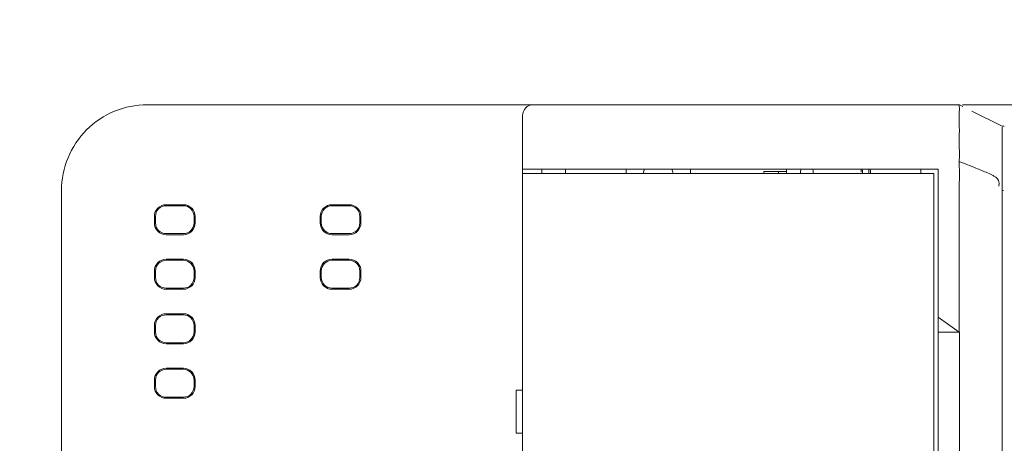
# Model space of a CAD drawing. Header units: millimetres. Extents: x -1114 to 1396, y -630 to 631.
# Tile 385 of 656: x -111 to -65, y 481 to 501. Entities that reach past the tile are written whole.
import ezdxf

# ---------------------------------------------------------------- set-up
doc = ezdxf.new("R2010")
doc.units = ezdxf.units.MM
doc.header["$MEASUREMENT"] = 0

msp = doc.modelspace()

# ---------------------------------------------------------------- linework, layer by layer
at = {"lineweight": 18}
for points, knots in [([(1038.9843, -629.7647), (1038.9843, -629.7647), (-1111.4882, -629.7647), (-1111.4882, -629.7647), (-1111.4882, -629.7647), (-1111.4882, -629.7647), (-1111.4882, 630.7883), (-1111.4882, 630.7883), (-1111.4882, 630.7883), (-1111.4882, 630.7883), (1038.9843, 630.7883), (1038.9843, 630.7883)], [0, 0, 0, 0, 0.3333333, 0.3333333, 0.3333333, 0.3333333, 0.6666667, 0.6666667, 0.6666667, 0.6666667, 1, 1, 1, 1]), ([(-105.1191, 497.056), (-106.18, 497.056), (-107.1974, 496.6346), (-107.9475, 495.8844), (-107.9475, 495.8844), (-108.6977, 495.1343), (-109.1191, 494.1169), (-109.1191, 493.056)], [0, 0, 0, 0, 0.5, 0.5, 0.5, 0.5, 1, 1, 1, 1]), ([(-105.1191, 497.056), (-106.18, 497.056), (-107.1974, 496.6346), (-107.9475, 495.8844), (-107.9475, 495.8844), (-108.6977, 495.1343), (-109.1191, 494.1169), (-109.1191, 493.056)], [0, 0, 0, 0, 0.5, 0.5, 0.5, 0.5, 1, 1, 1, 1]), ([(-87.1191, 497.056), (-87.2517, 497.056), (-87.3789, 497.0033), (-87.4727, 496.9095), (-87.4727, 496.9095), (-87.5664, 496.8158), (-87.6191, 496.6886), (-87.6191, 496.556)], [0, 0, 0, 0, 0.5, 0.5, 0.5, 0.5, 1, 1, 1, 1]), ([(-67.248, 497.0532), (-67.2498, 497.0479), (-67.2501, 497.0352), (-67.2497, 497.0152), (-67.2497, 497.0152), (-67.2495, 497.0017), (-67.249, 496.9848), (-67.2486, 496.9647), (-67.2486, 496.9647), (-67.2482, 496.9445), (-67.2479, 496.9209), (-67.2479, 496.8939), (-67.2479, 496.8939), (-67.2478, 496.8804), (-67.2479, 496.8661), (-67.2479, 496.851), (-67.2479, 496.851), (-67.248, 496.836), (-67.2481, 496.8202), (-67.2482, 496.8036), (-67.2482, 496.8036), (-67.2485, 496.7705), (-67.2487, 496.7344), (-67.249, 496.6953), (-67.249, 496.6953), (-67.2495, 496.6172), (-67.2499, 496.5273), (-67.2498, 496.4252), (-67.2498, 496.4252), (-67.2498, 496.4125), (-67.2498, 496.3995), (-67.2498, 496.3864), (-67.2498, 496.3864), (-67.2498, 496.3733), (-67.2497, 496.36), (-67.2497, 496.3466), (-67.2497, 496.3466), (-67.2497, 496.3199), (-67.2496, 496.2925), (-67.2495, 496.2645), (-67.2495, 496.2645), (-67.2493, 496.2087), (-67.249, 496.1505), (-67.2488, 496.0901), (-67.2488, 496.0901), (-67.2483, 495.9693), (-67.2479, 495.8395), (-67.2484, 495.7006), (-67.2484, 495.7006), (-67.2485, 495.6658), (-67.2487, 495.6304), (-67.2488, 495.5948), (-67.2488, 495.5948), (-67.2489, 495.5591), (-67.2491, 495.5231), (-67.2492, 495.4868), (-67.2492, 495.4868), (-67.2494, 495.4141), (-67.2496, 495.34), (-67.2496, 495.2647), (-67.2496, 495.2647), (-67.2496, 495.1139), (-67.2489, 494.9579), (-67.247, 494.7963)], [0, 0, 0, 0, 0.0625, 0.0625, 0.0625, 0.0625, 0.125, 0.125, 0.125, 0.125, 0.1875, 0.1875, 0.1875, 0.1875, 0.25, 0.25, 0.25, 0.25, 0.3125, 0.3125, 0.3125, 0.3125, 0.375, 0.375, 0.375, 0.375, 0.4375, 0.4375, 0.4375, 0.4375, 0.5, 0.5, 0.5, 0.5, 0.5625, 0.5625, 0.5625, 0.5625, 0.625, 0.625, 0.625, 0.625, 0.6875, 0.6875, 0.6875, 0.6875, 0.75, 0.75, 0.75, 0.75, 0.8125, 0.8125, 0.8125, 0.8125, 0.875, 0.875, 0.875, 0.875, 0.9375, 0.9375, 0.9375, 0.9375, 1, 1, 1, 1]), ([(-67.1, 497.056), (-67.0932, 497.056), (-67.0861, 497.056), (-67.0788, 497.056), (-67.0788, 497.056), (-67.0389, 497.056), (-66.9923, 497.056), (-66.9392, 497.056), (-66.9392, 497.056), (-66.886, 497.056), (-66.8262, 497.056), (-66.7597, 497.056), (-66.7597, 497.056), (-66.7264, 497.056), (-66.6913, 497.056), (-66.6549, 497.056), (-66.6549, 497.056), (-66.6185, 497.056), (-66.5808, 497.056), (-66.5416, 497.056), (-66.5416, 497.056), (-66.3849, 497.056), (-66.2062, 497.056), (-66.0054, 497.056), (-66.0054, 497.056), (-65.9552, 497.056), (-65.9036, 497.056), (-65.8506, 497.056), (-65.8506, 497.056), (-65.7976, 497.056), (-65.7436, 497.056), (-65.6887, 497.056), (-65.6887, 497.056), (-65.579, 497.056), (-65.4655, 497.056), (-65.3485, 497.056), (-65.3485, 497.056), (-65.2314, 497.056), (-65.1108, 497.056), (-64.9864, 497.056), (-64.9864, 497.056), (-64.9242, 497.056), (-64.8611, 497.056), (-64.7971, 497.056), (-64.7971, 497.056), (-64.733, 497.056), (-64.6678, 497.056), (-64.6024, 497.056), (-64.6024, 497.056), (-64.4716, 497.056), (-64.3394, 497.056), (-64.2057, 497.056), (-64.2057, 497.056), (-64.0721, 497.056), (-63.937, 497.056), (-63.8006, 497.056), (-63.8006, 497.056), (-63.7665, 497.056), (-63.7323, 497.056), (-63.698, 497.056), (-63.698, 497.056), (-63.6637, 497.056), (-63.6293, 497.056), (-63.5948, 497.056), (-63.5948, 497.056), (-63.5257, 497.056), (-63.4562, 497.056), (-63.3865, 497.056), (-63.3865, 497.056), (-63.3168, 497.056), (-63.247, 497.056), (-63.1773, 497.056), (-63.1773, 497.056), (-63.1076, 497.056), (-63.0378, 497.056), (-62.9681, 497.056), (-62.9681, 497.056), (-62.8984, 497.056), (-62.8286, 497.056), (-62.7589, 497.056), (-62.7589, 497.056), (-62.6891, 497.056), (-62.6194, 497.056), (-62.5497, 497.056), (-62.5497, 497.056), (-62.4102, 497.056), (-62.2707, 497.056), (-62.1312, 497.056), (-62.1312, 497.056), (-59.8996, 497.056), (-57.668, 497.056), (-55.4363, 497.056), (-55.4363, 497.056), (-50.9731, 497.056), (-46.5098, 497.056), (-42.0466, 497.056)], [0, 0, 0, 0, 0.0416667, 0.0416667, 0.0416667, 0.0416667, 0.0833333, 0.0833333, 0.0833333, 0.0833333, 0.125, 0.125, 0.125, 0.125, 0.1666667, 0.1666667, 0.1666667, 0.1666667, 0.2083333, 0.2083333, 0.2083333, 0.2083333, 0.25, 0.25, 0.25, 0.25, 0.2916667, 0.2916667, 0.2916667, 0.2916667, 0.3333333, 0.3333333, 0.3333333, 0.3333333, 0.375, 0.375, 0.375, 0.375, 0.4166667, 0.4166667, 0.4166667, 0.4166667, 0.4583333, 0.4583333, 0.4583333, 0.4583333, 0.5, 0.5, 0.5, 0.5, 0.5416667, 0.5416667, 0.5416667, 0.5416667, 0.5833333, 0.5833333, 0.5833333, 0.5833333, 0.625, 0.625, 0.625, 0.625, 0.6666667, 0.6666667, 0.6666667, 0.6666667, 0.7083333, 0.7083333, 0.7083333, 0.7083333, 0.75, 0.75, 0.75, 0.75, 0.7916667, 0.7916667, 0.7916667, 0.7916667, 0.8333333, 0.8333333, 0.8333333, 0.8333333, 0.875, 0.875, 0.875, 0.875, 0.9166667, 0.9166667, 0.9166667, 0.9166667, 0.9583333, 0.9583333, 0.9583333, 0.9583333, 1, 1, 1, 1]), ([(-65.2494, 496.0572), (-65.2489, 496.0576), (-65.2485, 496.0579), (-65.2472, 496.0581), (-65.2472, 496.0581), (-65.2457, 496.0582), (-65.2431, 496.0581), (-65.2397, 496.0578), (-65.2397, 496.0578), (-65.2332, 496.0572), (-65.2237, 496.0561), (-65.211, 496.0551), (-65.211, 496.0551), (-65.1959, 496.0539), (-65.1763, 496.0528), (-65.1523, 496.0524)], [0, 0, 0, 0, 0.25, 0.25, 0.25, 0.25, 0.5, 0.5, 0.5, 0.5, 0.75, 0.75, 0.75, 0.75, 1, 1, 1, 1]), ([(-65.2494, 496.0152), (-65.2494, 495.9892), (-65.2494, 495.954), (-65.2494, 495.9095), (-65.2494, 495.9095), (-65.2494, 495.8873), (-65.2494, 495.8627), (-65.2494, 495.8356), (-65.2494, 495.8356), (-65.2494, 495.8221), (-65.2494, 495.8079), (-65.2494, 495.7932), (-65.2494, 495.7932), (-65.2494, 495.7784), (-65.2494, 495.7629), (-65.2494, 495.7469), (-65.2494, 495.7469), (-65.2494, 495.7149), (-65.2494, 495.6807), (-65.2494, 495.6442), (-65.2494, 495.6442), (-65.2494, 495.6259), (-65.2494, 495.6071), (-65.2494, 495.5878), (-65.2494, 495.5878), (-65.2494, 495.5684), (-65.2494, 495.5485), (-65.2494, 495.5282), (-65.2494, 495.5282), (-65.2494, 495.447), (-65.2494, 495.3589), (-65.2494, 495.2644), (-65.2494, 495.2644), (-65.2494, 495.2171), (-65.2494, 495.1683), (-65.2494, 495.1177), (-65.2494, 495.1177), (-65.2494, 495.0924), (-65.2494, 495.0667), (-65.2494, 495.0406), (-65.2494, 495.0406), (-65.2494, 495.0145), (-65.2494, 494.9881), (-65.2494, 494.9615), (-65.2494, 494.9615), (-65.2494, 494.8552), (-65.2494, 494.7452), (-65.2494, 494.6317), (-65.2494, 494.6317), (-65.2494, 494.575), (-65.2494, 494.5172), (-65.2494, 494.4585), (-65.2494, 494.4585), (-65.2494, 494.4291), (-65.2494, 494.3995), (-65.2494, 494.3698), (-65.2494, 494.3698), (-65.2494, 494.3401), (-65.2494, 494.3104), (-65.2494, 494.2806), (-65.2494, 494.2806), (-65.2494, 494.1615), (-65.2494, 494.0418), (-65.2494, 493.9216)], [0, 0, 0, 0, 0.0625, 0.0625, 0.0625, 0.0625, 0.125, 0.125, 0.125, 0.125, 0.1875, 0.1875, 0.1875, 0.1875, 0.25, 0.25, 0.25, 0.25, 0.3125, 0.3125, 0.3125, 0.3125, 0.375, 0.375, 0.375, 0.375, 0.4375, 0.4375, 0.4375, 0.4375, 0.5, 0.5, 0.5, 0.5, 0.5625, 0.5625, 0.5625, 0.5625, 0.625, 0.625, 0.625, 0.625, 0.6875, 0.6875, 0.6875, 0.6875, 0.75, 0.75, 0.75, 0.75, 0.8125, 0.8125, 0.8125, 0.8125, 0.875, 0.875, 0.875, 0.875, 0.9375, 0.9375, 0.9375, 0.9375, 1, 1, 1, 1]), ([(-67.247, 494.7963), (-67.2462, 494.7358), (-67.2465, 494.6749), (-67.2472, 494.6136), (-67.2472, 494.6136), (-67.2479, 494.5523), (-67.2491, 494.4905), (-67.2499, 494.4287), (-67.2499, 494.4287), (-67.2517, 494.3051), (-67.2526, 494.1809), (-67.2464, 494.056)], [0, 0, 0, 0, 0.3333333, 0.3333333, 0.3333333, 0.3333333, 0.6666667, 0.6666667, 0.6666667, 0.6666667, 1, 1, 1, 1]), ([(-65.4091, 493.2546), (-65.3649, 493.477), (-65.4372, 493.5943), (-65.5388, 493.6732), (-65.5388, 493.6732), (-65.579, 493.7045), (-65.6217, 493.7295), (-65.6652, 493.7529), (-65.6652, 493.7529), (-65.752, 493.7997), (-65.8417, 493.8395), (-65.9317, 493.8786), (-65.9317, 493.8786), (-66.1117, 493.9567), (-66.2937, 494.0298), (-66.4756, 494.1025), (-66.4756, 494.1025), (-66.7335, 494.2057), (-66.9919, 494.3073), (-67.2505, 494.4084)], [0, 0, 0, 0, 0.2, 0.2, 0.2, 0.2, 0.4, 0.4, 0.4, 0.4, 0.6, 0.6, 0.6, 0.6, 0.8, 0.8, 0.8, 0.8, 1, 1, 1, 1]), ([(-71.4694, 494.0574), (-71.4645, 494.0151), (-71.4623, 493.9649), (-71.4623, 493.906), (-71.4623, 493.906), (-71.4623, 493.8885), (-71.4625, 493.8718), (-71.4629, 493.8559)], [0, 0, 0, 0, 0.5, 0.5, 0.5, 0.5, 1, 1, 1, 1]), ([(-71.3915, 493.8558), (-71.391, 493.8722), (-71.3907, 493.8889), (-71.3907, 493.906), (-71.3907, 493.906), (-71.3907, 493.9605), (-71.3931, 494.0116), (-71.3991, 494.0578)], [0, 0, 0, 0, 0.5, 0.5, 0.5, 0.5, 1, 1, 1, 1]), ([(-67.2493, 486.461), (-67.2494, 487.683), (-67.2494, 488.9049), (-67.2495, 490.1268), (-67.2495, 490.1268), (-67.2495, 490.4323), (-67.2496, 490.7378), (-67.2496, 491.0433), (-67.2496, 491.0433), (-67.2496, 491.3488), (-67.2495, 491.6543), (-67.2492, 491.9597), (-67.2492, 491.9597), (-67.249, 492.1125), (-67.2489, 492.2652), (-67.2489, 492.418), (-67.2489, 492.418), (-67.2489, 492.5707), (-67.2492, 492.7234), (-67.2496, 492.8762), (-67.2496, 492.8762), (-67.2505, 493.1817), (-67.2517, 493.4872), (-67.2441, 493.7926)], [0, 0, 0, 0, 0.1666667, 0.1666667, 0.1666667, 0.1666667, 0.3333333, 0.3333333, 0.3333333, 0.3333333, 0.5, 0.5, 0.5, 0.5, 0.6666667, 0.6666667, 0.6666667, 0.6666667, 0.8333333, 0.8333333, 0.8333333, 0.8333333, 1, 1, 1, 1]), ([(-65.2494, 493.9216), (-65.2494, 493.6833), (-65.2494, 493.444), (-65.2494, 493.2066), (-65.2494, 493.2066), (-65.2494, 493.2066), (-65.2494, 493.2066), (-65.2494, 493.2066)], [0, 0, 0, 0, 0.5, 0.5, 0.5, 0.5, 1, 1, 1, 1]), ([(-65.2494, 493.2066), (-65.2494, 492.955), (-65.2494, 492.7034), (-65.2494, 492.4519), (-65.2494, 492.4519), (-65.2494, 492.2003), (-65.2494, 491.9487), (-65.2494, 491.6972), (-65.2494, 491.6972), (-65.2494, 491.194), (-65.2494, 490.6909), (-65.2494, 490.1878), (-65.2494, 490.1878), (-65.2494, 489.1815), (-65.2494, 488.1752), (-65.2494, 487.1689), (-65.2494, 487.1689), (-65.2494, 485.1564), (-65.2494, 483.1438), (-65.2494, 481.1313), (-65.2494, 481.1313), (-65.2494, 477.1062), (-65.2494, 473.0811), (-65.2494, 469.056)], [0, 0, 0, 0, 0.1666667, 0.1666667, 0.1666667, 0.1666667, 0.3333333, 0.3333333, 0.3333333, 0.3333333, 0.5, 0.5, 0.5, 0.5, 0.6666667, 0.6666667, 0.6666667, 0.6666667, 0.8333333, 0.8333333, 0.8333333, 0.8333333, 1, 1, 1, 1]), ([(-104.2376, 492.3982), (-104.3835, 492.3982), (-104.5234, 492.3403), (-104.6266, 492.2371), (-104.6266, 492.2371), (-104.7297, 492.1339), (-104.7877, 491.994), (-104.7877, 491.8481)], [0, 0, 0, 0, 0.5, 0.5, 0.5, 0.5, 1, 1, 1, 1]), ([(-104.2376, 492.3481), (-104.3702, 492.3481), (-104.4974, 492.2955), (-104.5912, 492.2017), (-104.5912, 492.2017), (-104.6849, 492.1079), (-104.7376, 491.9808), (-104.7376, 491.8481)], [0, 0, 0, 0, 0.5, 0.5, 0.5, 0.5, 1, 1, 1, 1]), ([(-102.8875, 491.8481), (-102.8875, 491.994), (-102.9455, 492.1339), (-103.0486, 492.2371), (-103.0486, 492.2371), (-103.1518, 492.3403), (-103.2917, 492.3982), (-103.4376, 492.3982)], [0, 0, 0, 0, 0.5, 0.5, 0.5, 0.5, 1, 1, 1, 1]), ([(-102.9376, 491.8481), (-102.9376, 491.9808), (-102.9903, 492.1079), (-103.0841, 492.2017), (-103.0841, 492.2017), (-103.1778, 492.2955), (-103.305, 492.3481), (-103.4376, 492.3481)], [0, 0, 0, 0, 0.5, 0.5, 0.5, 0.5, 1, 1, 1, 1]), ([(-96.5066, 492.3982), (-96.6525, 492.3982), (-96.7924, 492.3403), (-96.8956, 492.2371), (-96.8956, 492.2371), (-96.9987, 492.1339), (-97.0567, 491.994), (-97.0567, 491.8481)], [0, 0, 0, 0, 0.5, 0.5, 0.5, 0.5, 1, 1, 1, 1]), ([(-96.5066, 492.3481), (-96.6392, 492.3481), (-96.7664, 492.2955), (-96.8602, 492.2017), (-96.8602, 492.2017), (-96.9539, 492.1079), (-97.0066, 491.9808), (-97.0066, 491.8481)], [0, 0, 0, 0, 0.5, 0.5, 0.5, 0.5, 1, 1, 1, 1]), ([(-95.1565, 491.8481), (-95.1565, 491.994), (-95.2145, 492.1339), (-95.3176, 492.2371), (-95.3176, 492.2371), (-95.4208, 492.3403), (-95.5607, 492.3982), (-95.7066, 492.3982)], [0, 0, 0, 0, 0.5, 0.5, 0.5, 0.5, 1, 1, 1, 1]), ([(-95.2066, 491.8481), (-95.2066, 491.9808), (-95.2593, 492.1079), (-95.353, 492.2017), (-95.353, 492.2017), (-95.4468, 492.2955), (-95.574, 492.3481), (-95.7066, 492.3481)], [0, 0, 0, 0, 0.5, 0.5, 0.5, 0.5, 1, 1, 1, 1]), ([(-104.7877, 491.5481), (-104.7877, 491.4023), (-104.7297, 491.2623), (-104.6266, 491.1592), (-104.6266, 491.1592), (-104.5234, 491.056), (-104.3835, 490.9981), (-104.2376, 490.9981)], [0, 0, 0, 0, 0.5, 0.5, 0.5, 0.5, 1, 1, 1, 1]), ([(-104.7376, 491.5481), (-104.7376, 491.4155), (-104.6849, 491.2884), (-104.5912, 491.1946), (-104.5912, 491.1946), (-104.4974, 491.1008), (-104.3702, 491.0481), (-104.2376, 491.0481)], [0, 0, 0, 0, 0.5, 0.5, 0.5, 0.5, 1, 1, 1, 1]), ([(-97.0567, 491.5481), (-97.0567, 491.4023), (-96.9987, 491.2623), (-96.8956, 491.1592), (-96.8956, 491.1592), (-96.7924, 491.056), (-96.6525, 490.9981), (-96.5066, 490.9981)], [0, 0, 0, 0, 0.5, 0.5, 0.5, 0.5, 1, 1, 1, 1]), ([(-97.0066, 491.5481), (-97.0066, 491.4155), (-96.9539, 491.2884), (-96.8602, 491.1946), (-96.8602, 491.1946), (-96.7664, 491.1008), (-96.6392, 491.0481), (-96.5066, 491.0481)], [0, 0, 0, 0, 0.5, 0.5, 0.5, 0.5, 1, 1, 1, 1]), ([(-104.2376, 489.8576), (-104.3835, 489.8576), (-104.5234, 489.7997), (-104.6266, 489.6965), (-104.6266, 489.6965), (-104.7297, 489.5933), (-104.7877, 489.4534), (-104.7877, 489.3075)], [0, 0, 0, 0, 0.5, 0.5, 0.5, 0.5, 1, 1, 1, 1]), ([(-104.2376, 489.8075), (-104.3702, 489.8075), (-104.4974, 489.7549), (-104.5912, 489.6611), (-104.5912, 489.6611), (-104.6849, 489.5673), (-104.7376, 489.4402), (-104.7376, 489.3075)], [0, 0, 0, 0, 0.5, 0.5, 0.5, 0.5, 1, 1, 1, 1]), ([(-102.8875, 489.3075), (-102.8875, 489.4534), (-102.9455, 489.5933), (-103.0486, 489.6965), (-103.0486, 489.6965), (-103.1518, 489.7997), (-103.2917, 489.8576), (-103.4376, 489.8576)], [0, 0, 0, 0, 0.5, 0.5, 0.5, 0.5, 1, 1, 1, 1]), ([(-102.9376, 489.3075), (-102.9376, 489.4402), (-102.9903, 489.5673), (-103.0841, 489.6611), (-103.0841, 489.6611), (-103.1778, 489.7549), (-103.305, 489.8075), (-103.4376, 489.8075)], [0, 0, 0, 0, 0.5, 0.5, 0.5, 0.5, 1, 1, 1, 1]), ([(-96.5066, 489.8576), (-96.6525, 489.8576), (-96.7924, 489.7997), (-96.8956, 489.6965), (-96.8956, 489.6965), (-96.9987, 489.5933), (-97.0567, 489.4534), (-97.0567, 489.3075)], [0, 0, 0, 0, 0.5, 0.5, 0.5, 0.5, 1, 1, 1, 1]), ([(-96.5066, 489.8075), (-96.6392, 489.8075), (-96.7664, 489.7549), (-96.8602, 489.6611), (-96.8602, 489.6611), (-96.9539, 489.5673), (-97.0066, 489.4402), (-97.0066, 489.3075)], [0, 0, 0, 0, 0.5, 0.5, 0.5, 0.5, 1, 1, 1, 1]), ([(-95.1565, 489.3075), (-95.1565, 489.4534), (-95.2145, 489.5933), (-95.3176, 489.6965), (-95.3176, 489.6965), (-95.4208, 489.7997), (-95.5607, 489.8576), (-95.7066, 489.8576)], [0, 0, 0, 0, 0.5, 0.5, 0.5, 0.5, 1, 1, 1, 1]), ([(-95.2066, 489.3075), (-95.2066, 489.4402), (-95.2593, 489.5673), (-95.353, 489.6611), (-95.353, 489.6611), (-95.4468, 489.7549), (-95.574, 489.8075), (-95.7066, 489.8075)], [0, 0, 0, 0, 0.5, 0.5, 0.5, 0.5, 1, 1, 1, 1]), ([(-104.7877, 489.0075), (-104.7877, 488.8617), (-104.7297, 488.7217), (-104.6266, 488.6186), (-104.6266, 488.6186), (-104.5234, 488.5154), (-104.3835, 488.4575), (-104.2376, 488.4575)], [0, 0, 0, 0, 0.5, 0.5, 0.5, 0.5, 1, 1, 1, 1]), ([(-104.7376, 489.0075), (-104.7376, 488.8749), (-104.6849, 488.7478), (-104.5912, 488.654), (-104.5912, 488.654), (-104.4974, 488.5602), (-104.3702, 488.5075), (-104.2376, 488.5075)], [0, 0, 0, 0, 0.5, 0.5, 0.5, 0.5, 1, 1, 1, 1]), ([(-97.0567, 489.0075), (-97.0567, 488.8617), (-96.9987, 488.7217), (-96.8956, 488.6186), (-96.8956, 488.6186), (-96.7924, 488.5154), (-96.6525, 488.4575), (-96.5066, 488.4575)], [0, 0, 0, 0, 0.5, 0.5, 0.5, 0.5, 1, 1, 1, 1]), ([(-97.0066, 489.0075), (-97.0066, 488.8749), (-96.9539, 488.7478), (-96.8602, 488.654), (-96.8602, 488.654), (-96.7664, 488.5602), (-96.6392, 488.5075), (-96.5066, 488.5075)], [0, 0, 0, 0, 0.5, 0.5, 0.5, 0.5, 1, 1, 1, 1]), ([(-104.2376, 487.317), (-104.3835, 487.317), (-104.5234, 487.2591), (-104.6266, 487.1559), (-104.6266, 487.1559), (-104.7297, 487.0527), (-104.7877, 486.9128), (-104.7877, 486.7669)], [0, 0, 0, 0, 0.5, 0.5, 0.5, 0.5, 1, 1, 1, 1]), ([(-104.2376, 487.2669), (-104.3702, 487.2669), (-104.4974, 487.2143), (-104.5912, 487.1205), (-104.5912, 487.1205), (-104.6849, 487.0267), (-104.7376, 486.8996), (-104.7376, 486.7669)], [0, 0, 0, 0, 0.5, 0.5, 0.5, 0.5, 1, 1, 1, 1]), ([(-102.8875, 486.7669), (-102.8875, 486.9128), (-102.9455, 487.0527), (-103.0486, 487.1559), (-103.0486, 487.1559), (-103.1518, 487.2591), (-103.2917, 487.317), (-103.4376, 487.317)], [0, 0, 0, 0, 0.5, 0.5, 0.5, 0.5, 1, 1, 1, 1]), ([(-102.9376, 486.7669), (-102.9376, 486.8996), (-102.9903, 487.0267), (-103.0841, 487.1205), (-103.0841, 487.1205), (-103.1778, 487.2143), (-103.305, 487.2669), (-103.4376, 487.2669)], [0, 0, 0, 0, 0.5, 0.5, 0.5, 0.5, 1, 1, 1, 1]), ([(-104.7877, 486.4669), (-104.7877, 486.3211), (-104.7297, 486.1811), (-104.6266, 486.078), (-104.6266, 486.078), (-104.5234, 485.9748), (-104.3835, 485.9169), (-104.2376, 485.9169)], [0, 0, 0, 0, 0.5, 0.5, 0.5, 0.5, 1, 1, 1, 1]), ([(-104.7376, 486.4669), (-104.7376, 486.3343), (-104.6849, 486.2072), (-104.5912, 486.1134), (-104.5912, 486.1134), (-104.4974, 486.0196), (-104.3702, 485.9669), (-104.2376, 485.9669)], [0, 0, 0, 0, 0.5, 0.5, 0.5, 0.5, 1, 1, 1, 1]), ([(-67.2446, 486.456), (-67.2446, 485.0686), (-67.2446, 483.6813), (-67.2446, 482.2939), (-67.2446, 482.2939), (-67.2446, 481.4813), (-67.2446, 480.6686), (-67.2446, 479.856)], [0, 0, 0, 0, 0.5, 0.5, 0.5, 0.5, 1, 1, 1, 1]), ([(-104.2376, 484.7764), (-104.3835, 484.7764), (-104.5234, 484.7185), (-104.6266, 484.6153), (-104.6266, 484.6153), (-104.7297, 484.5121), (-104.7877, 484.3722), (-104.7877, 484.2263)], [0, 0, 0, 0, 0.5, 0.5, 0.5, 0.5, 1, 1, 1, 1]), ([(-104.2376, 484.7263), (-104.3702, 484.7263), (-104.4974, 484.6737), (-104.5912, 484.5799), (-104.5912, 484.5799), (-104.6849, 484.4861), (-104.7376, 484.359), (-104.7376, 484.2263)], [0, 0, 0, 0, 0.5, 0.5, 0.5, 0.5, 1, 1, 1, 1]), ([(-102.8875, 484.2263), (-102.8875, 484.3722), (-102.9455, 484.5121), (-103.0486, 484.6153), (-103.0486, 484.6153), (-103.1518, 484.7185), (-103.2917, 484.7764), (-103.4376, 484.7764)], [0, 0, 0, 0, 0.5, 0.5, 0.5, 0.5, 1, 1, 1, 1]), ([(-102.9376, 484.2263), (-102.9376, 484.359), (-102.9903, 484.4861), (-103.0841, 484.5799), (-103.0841, 484.5799), (-103.1778, 484.6737), (-103.305, 484.7263), (-103.4376, 484.7263)], [0, 0, 0, 0, 0.5, 0.5, 0.5, 0.5, 1, 1, 1, 1]), ([(-104.7877, 483.9263), (-104.7877, 483.7805), (-104.7297, 483.6405), (-104.6266, 483.5374), (-104.6266, 483.5374), (-104.5234, 483.4342), (-104.3835, 483.3763), (-104.2376, 483.3763)], [0, 0, 0, 0, 0.5, 0.5, 0.5, 0.5, 1, 1, 1, 1]), ([(-104.7376, 483.9263), (-104.7376, 483.7937), (-104.6849, 483.6666), (-104.5912, 483.5728), (-104.5912, 483.5728), (-104.4974, 483.479), (-104.3702, 483.4263), (-104.2376, 483.4263)], [0, 0, 0, 0, 0.5, 0.5, 0.5, 0.5, 1, 1, 1, 1])]:
    msp.add_open_spline(points, degree=3, knots=knots, dxfattribs=at)
for points in [[(-105.1191, 497.056), (-105.1191, 497.056), (-88.1191, 497.056), (-88.1191, 497.056)], [(-105.1191, 497.056), (-105.1191, 497.056), (-88.1191, 497.056), (-88.1191, 497.056)], [(-88.1191, 497.056), (-88.1191, 497.056), (-87.1191, 497.056), (-87.1191, 497.056)], [(-87.1191, 497.056), (-87.1191, 497.056), (-67.2457, 497.056), (-67.2457, 497.056)], [(-87.1191, 497.056), (-87.1191, 497.056), (-67.2454, 497.056), (-67.2454, 497.056)], [(-67.0798, 496.9699), (-67.0798, 496.9699), (-67.2648, 497.0601), (-67.2648, 497.0601)], [(-87.6191, 494.056), (-87.6191, 494.056), (-87.6191, 496.556), (-87.6191, 496.556)], [(-66.6579, 496.7497), (-66.6579, 496.7497), (-65.2494, 496.0523), (-65.2494, 496.0523)], [(-87.6191, 494.056), (-87.6191, 494.056), (-87.6191, 493.8557), (-87.6191, 493.8557)], [(-87.6191, 493.8557), (-87.6191, 493.8557), (-87.6191, 494.056), (-87.6191, 494.056)], [(-87.6191, 494.056), (-87.6191, 494.056), (-87.1191, 494.056), (-87.1191, 494.056)], [(-87.6191, 493.856), (-87.6191, 493.856), (-87.1191, 493.856), (-87.1191, 493.856)], [(-87.6191, 472.456), (-87.6191, 472.456), (-87.6191, 493.856), (-87.6191, 493.856)], [(-87.1191, 494.056), (-87.1191, 494.056), (-68.2422, 494.056), (-68.2422, 494.056)], [(-68.4422, 493.856), (-68.4422, 493.856), (-87.1191, 493.856), (-87.1191, 493.856)], [(-86.7191, 494.056), (-86.7191, 494.056), (-86.7191, 493.856), (-86.7191, 493.856)], [(-86.7191, 493.856), (-86.7191, 493.856), (-86.7191, 494.056), (-86.7191, 494.056)], [(-85.6191, 493.856), (-85.6191, 493.856), (-85.6191, 494.056), (-85.6191, 494.056)], [(-82.7927, 494.056), (-82.7927, 494.056), (-82.7927, 493.856), (-82.7927, 493.856)], [(-81.9251, 494.056), (-81.9551, 493.9927), (-81.9755, 493.9253), (-81.9855, 493.856)], [(-80.5999, 493.8561), (-80.6099, 493.9254), (-80.6302, 493.9928), (-80.6602, 494.056)], [(-79.7927, 494.056), (-79.7927, 494.056), (-79.7927, 493.856), (-79.7927, 493.856)], [(-76.3622, 493.946), (-76.3622, 493.946), (-75.8122, 493.946), (-75.8122, 493.946)], [(-76.3622, 493.946), (-76.3622, 493.946), (-76.3622, 493.856), (-76.3622, 493.856)], [(-75.8122, 493.946), (-75.8122, 493.946), (-75.6872, 493.946), (-75.6872, 493.946)], [(-75.6872, 493.856), (-75.6872, 493.856), (-75.6872, 493.946), (-75.6872, 493.946)], [(-75.6872, 493.946), (-75.6872, 493.946), (-75.3122, 493.946), (-75.3122, 493.946)], [(-75.6872, 493.946), (-75.6872, 493.946), (-75.6872, 493.856), (-75.6872, 493.856)], [(-75.3122, 493.856), (-75.3122, 493.856), (-75.3122, 494.056), (-75.3122, 494.056)], [(-74.622, 494.056), (-74.6569, 493.9955), (-74.6696, 493.9248), (-74.658, 493.856)], [(-74.0622, 493.906), (-74.0622, 493.9587), (-74.0761, 494.0104), (-74.1024, 494.056)], [(-74.0664, 493.856), (-74.0636, 493.8725), (-74.0622, 493.8892), (-74.0622, 493.906)], [(-71.8253, 494.0579), (-71.8313, 494.0117), (-71.8337, 493.9606), (-71.8337, 493.906)], [(-71.7621, 493.906), (-71.7621, 493.9649), (-71.7598, 494.0151), (-71.755, 494.0574)], [(-71.7615, 493.8558), (-71.7619, 493.8718), (-71.7621, 493.8885), (-71.7621, 493.906)], [(-69.0422, 494.056), (-69.0422, 494.056), (-69.0422, 493.8557), (-69.0422, 493.8557)], [(-68.4422, 493.856), (-68.4422, 493.856), (-68.4422, 472.456), (-68.4422, 472.456)], [(-68.2422, 494.056), (-68.2422, 494.056), (-68.2422, 487.156), (-68.2422, 487.156)], [(-67.2441, 493.7926), (-67.2419, 493.8804), (-67.2421, 493.9682), (-67.2464, 494.056)], [(-109.1191, 479.8588), (-109.1191, 479.8588), (-109.1191, 493.056), (-109.1191, 493.056)], [(-65.2494, 493.056), (-65.2494, 493.056), (-65.2268, 493.056), (-65.1827, 493.056)], [(-104.2376, 492.3982), (-104.2376, 492.3982), (-103.4376, 492.3982), (-103.4376, 492.3982)], [(-104.2376, 492.3481), (-104.2376, 492.3481), (-103.4376, 492.3481), (-103.4376, 492.3481)], [(-96.5066, 492.3982), (-96.5066, 492.3982), (-95.7066, 492.3982), (-95.7066, 492.3982)], [(-96.5066, 492.3481), (-96.5066, 492.3481), (-95.7066, 492.3481), (-95.7066, 492.3481)], [(-104.7877, 491.8481), (-104.7877, 491.8481), (-104.7877, 491.5481), (-104.7877, 491.5481)], [(-104.7376, 491.5481), (-104.7376, 491.5481), (-104.7376, 491.8481), (-104.7376, 491.8481)], [(-104.6259, 492.2364), (-104.6259, 492.2364), (-104.5912, 492.2017), (-104.5912, 492.2017)], [(-103.0841, 492.2017), (-103.0841, 492.2017), (-103.0494, 492.2364), (-103.0494, 492.2364)], [(-102.9376, 491.8481), (-102.9376, 491.8481), (-102.9376, 491.5481), (-102.9376, 491.5481)], [(-102.8875, 491.8481), (-102.8875, 491.8481), (-102.8875, 491.5481), (-102.8875, 491.5481)], [(-97.0567, 491.8481), (-97.0567, 491.8481), (-97.0567, 491.5481), (-97.0567, 491.5481)], [(-97.0066, 491.5481), (-97.0066, 491.5481), (-97.0066, 491.8481), (-97.0066, 491.8481)], [(-96.8949, 492.2364), (-96.8949, 492.2364), (-96.8602, 492.2017), (-96.8602, 492.2017)], [(-95.353, 492.2017), (-95.353, 492.2017), (-95.3183, 492.2364), (-95.3183, 492.2364)], [(-95.2066, 491.8481), (-95.2066, 491.8481), (-95.2066, 491.5481), (-95.2066, 491.5481)], [(-95.1565, 491.8481), (-95.1565, 491.8481), (-95.1565, 491.5481), (-95.1565, 491.5481)], [(-103.4376, 490.9981), (-103.1338, 490.9981), (-102.8875, 491.2443), (-102.8875, 491.5481)], [(-103.4376, 491.0481), (-103.1615, 491.0481), (-102.9376, 491.272), (-102.9376, 491.5481)], [(-95.7066, 490.9981), (-95.4028, 490.9981), (-95.1565, 491.2443), (-95.1565, 491.5481)], [(-95.7066, 491.0481), (-95.4305, 491.0481), (-95.2066, 491.272), (-95.2066, 491.5481)], [(-104.6259, 491.1599), (-104.6259, 491.1599), (-104.5912, 491.1946), (-104.5912, 491.1946)], [(-103.4376, 491.0481), (-103.4376, 491.0481), (-104.2376, 491.0481), (-104.2376, 491.0481)], [(-104.2376, 490.9981), (-104.2376, 490.9981), (-103.4376, 490.9981), (-103.4376, 490.9981)], [(-103.0494, 491.1599), (-103.0494, 491.1599), (-103.0841, 491.1946), (-103.0841, 491.1946)], [(-96.8602, 491.1946), (-96.8602, 491.1946), (-96.8949, 491.1599), (-96.8949, 491.1599)], [(-95.7066, 491.0481), (-95.7066, 491.0481), (-96.5066, 491.0481), (-96.5066, 491.0481)], [(-96.5066, 490.9981), (-96.5066, 490.9981), (-95.7066, 490.9981), (-95.7066, 490.9981)], [(-95.3183, 491.1599), (-95.3183, 491.1599), (-95.353, 491.1946), (-95.353, 491.1946)], [(-104.5912, 489.6611), (-104.5912, 489.6611), (-104.6259, 489.6958), (-104.6259, 489.6958)], [(-104.2376, 489.8576), (-104.2376, 489.8576), (-103.4376, 489.8576), (-103.4376, 489.8576)], [(-104.2376, 489.8075), (-104.2376, 489.8075), (-103.4376, 489.8075), (-103.4376, 489.8075)], [(-103.0494, 489.6958), (-103.0494, 489.6958), (-103.0841, 489.6611), (-103.0841, 489.6611)], [(-96.8949, 489.6958), (-96.8949, 489.6958), (-96.8602, 489.6611), (-96.8602, 489.6611)], [(-96.5066, 489.8576), (-96.5066, 489.8576), (-95.7066, 489.8576), (-95.7066, 489.8576)], [(-96.5066, 489.8075), (-96.5066, 489.8075), (-95.7066, 489.8075), (-95.7066, 489.8075)], [(-95.353, 489.6611), (-95.353, 489.6611), (-95.3183, 489.6958), (-95.3183, 489.6958)], [(-104.7877, 489.3075), (-104.7877, 489.3075), (-104.7877, 489.0075), (-104.7877, 489.0075)], [(-104.7376, 489.0075), (-104.7376, 489.0075), (-104.7376, 489.3075), (-104.7376, 489.3075)], [(-102.9376, 489.3075), (-102.9376, 489.3075), (-102.9376, 489.0075), (-102.9376, 489.0075)], [(-102.8875, 489.3075), (-102.8875, 489.3075), (-102.8875, 489.0075), (-102.8875, 489.0075)], [(-97.0567, 489.3075), (-97.0567, 489.3075), (-97.0567, 489.0075), (-97.0567, 489.0075)], [(-97.0066, 489.0075), (-97.0066, 489.0075), (-97.0066, 489.3075), (-97.0066, 489.3075)], [(-95.2066, 489.3075), (-95.2066, 489.3075), (-95.2066, 489.0075), (-95.2066, 489.0075)], [(-95.1565, 489.3075), (-95.1565, 489.3075), (-95.1565, 489.0075), (-95.1565, 489.0075)], [(-104.5912, 488.654), (-104.5912, 488.654), (-104.6259, 488.6193), (-104.6259, 488.6193)], [(-103.4376, 488.4575), (-103.1338, 488.4575), (-102.8875, 488.7037), (-102.8875, 489.0075)], [(-103.4376, 488.5075), (-103.1615, 488.5075), (-102.9376, 488.7314), (-102.9376, 489.0075)], [(-103.0494, 488.6193), (-103.0494, 488.6193), (-103.0841, 488.654), (-103.0841, 488.654)], [(-96.8602, 488.654), (-96.8602, 488.654), (-96.8949, 488.6193), (-96.8949, 488.6193)], [(-95.7066, 488.4575), (-95.4028, 488.4575), (-95.1565, 488.7037), (-95.1565, 489.0075)], [(-95.7066, 488.5075), (-95.4305, 488.5075), (-95.2066, 488.7314), (-95.2066, 489.0075)], [(-95.3183, 488.6193), (-95.3183, 488.6193), (-95.353, 488.654), (-95.353, 488.654)], [(-103.4376, 488.5075), (-103.4376, 488.5075), (-104.2376, 488.5075), (-104.2376, 488.5075)], [(-104.2376, 488.4575), (-104.2376, 488.4575), (-103.4376, 488.4575), (-103.4376, 488.4575)], [(-95.7066, 488.5075), (-95.7066, 488.5075), (-96.5066, 488.5075), (-96.5066, 488.5075)], [(-96.5066, 488.4575), (-96.5066, 488.4575), (-95.7066, 488.4575), (-95.7066, 488.4575)], [(-104.2376, 487.317), (-104.2376, 487.317), (-103.4376, 487.317), (-103.4376, 487.317)], [(-104.2376, 487.2669), (-104.2376, 487.2669), (-103.4376, 487.2669), (-103.4376, 487.2669)], [(-104.7877, 486.7669), (-104.7877, 486.7669), (-104.7877, 486.4669), (-104.7877, 486.4669)], [(-104.7376, 486.4669), (-104.7376, 486.4669), (-104.7376, 486.7669), (-104.7376, 486.7669)], [(-104.6259, 487.1552), (-104.6259, 487.1552), (-104.5912, 487.1205), (-104.5912, 487.1205)], [(-103.0494, 487.1552), (-103.0494, 487.1552), (-103.0841, 487.1205), (-103.0841, 487.1205)], [(-102.9376, 486.7669), (-102.9376, 486.7669), (-102.9376, 486.4669), (-102.9376, 486.4669)], [(-102.8875, 486.7669), (-102.8875, 486.7669), (-102.8875, 486.4669), (-102.8875, 486.4669)], [(-68.2422, 487.156), (-68.2422, 487.156), (-68.2321, 487.156), (-68.2321, 487.156)], [(-68.2422, 486.456), (-68.2422, 486.456), (-68.2422, 487.156), (-68.2422, 487.156)], [(-68.2321, 487.156), (-68.2321, 487.156), (-67.2493, 486.461), (-67.2493, 486.461)], [(-103.4376, 485.9169), (-103.1338, 485.9169), (-102.8875, 486.1631), (-102.8875, 486.4669)], [(-103.4376, 485.9669), (-103.1615, 485.9669), (-102.9376, 486.1908), (-102.9376, 486.4669)], [(-68.2422, 479.856), (-68.2422, 479.856), (-68.2422, 486.456), (-68.2422, 486.456)], [(-67.2446, 486.456), (-67.2446, 486.456), (-68.2422, 486.456), (-68.2422, 486.456)], [(-67.2493, 486.461), (-67.2478, 486.4594), (-67.2462, 486.4577), (-67.2446, 486.456)], [(-104.6259, 486.0787), (-104.6259, 486.0787), (-104.5912, 486.1134), (-104.5912, 486.1134)], [(-103.4376, 485.9669), (-103.4376, 485.9669), (-104.2376, 485.9669), (-104.2376, 485.9669)], [(-104.2376, 485.9169), (-104.2376, 485.9169), (-103.4376, 485.9169), (-103.4376, 485.9169)], [(-103.0494, 486.0787), (-103.0494, 486.0787), (-103.0841, 486.1134), (-103.0841, 486.1134)], [(-104.5912, 484.5799), (-104.5912, 484.5799), (-104.6259, 484.6146), (-104.6259, 484.6146)], [(-104.2376, 484.7764), (-104.2376, 484.7764), (-103.4376, 484.7764), (-103.4376, 484.7764)], [(-104.2376, 484.7263), (-104.2376, 484.7263), (-103.4376, 484.7263), (-103.4376, 484.7263)], [(-103.0494, 484.6146), (-103.0494, 484.6146), (-103.0841, 484.5799), (-103.0841, 484.5799)], [(-104.7877, 484.2263), (-104.7877, 484.2263), (-104.7877, 483.9263), (-104.7877, 483.9263)], [(-104.7376, 483.9263), (-104.7376, 483.9263), (-104.7376, 484.2263), (-104.7376, 484.2263)], [(-102.9376, 484.2263), (-102.9376, 484.2263), (-102.9376, 483.9263), (-102.9376, 483.9263)], [(-102.8875, 484.2263), (-102.8875, 484.2263), (-102.8875, 483.9263), (-102.8875, 483.9263)], [(-104.6259, 483.5381), (-104.6259, 483.5381), (-104.5912, 483.5728), (-104.5912, 483.5728)], [(-103.4376, 483.3763), (-103.1338, 483.3763), (-102.8875, 483.6226), (-102.8875, 483.9263)], [(-103.4376, 483.4263), (-103.1615, 483.4263), (-102.9376, 483.6502), (-102.9376, 483.9263)], [(-103.0494, 483.5381), (-103.0494, 483.5381), (-103.0841, 483.5728), (-103.0841, 483.5728)], [(-87.9191, 483.756), (-87.9191, 483.756), (-87.9191, 481.756), (-87.9191, 481.756)], [(-87.7191, 483.756), (-87.7191, 483.756), (-87.9191, 483.756), (-87.9191, 483.756)], [(-87.6191, 483.756), (-87.6191, 483.756), (-87.7191, 483.756), (-87.7191, 483.756)], [(-103.4376, 483.4263), (-103.4376, 483.4263), (-104.2376, 483.4263), (-104.2376, 483.4263)], [(-104.2376, 483.3763), (-104.2376, 483.3763), (-103.4376, 483.3763), (-103.4376, 483.3763)], [(-87.7191, 481.756), (-87.7191, 481.756), (-87.9191, 481.756), (-87.9191, 481.756)], [(-87.6191, 481.756), (-87.6191, 481.756), (-87.7191, 481.756), (-87.7191, 481.756)]]:
    msp.add_open_spline(points, degree=3, dxfattribs=at)

doc.saveas('drawing.dxf')
